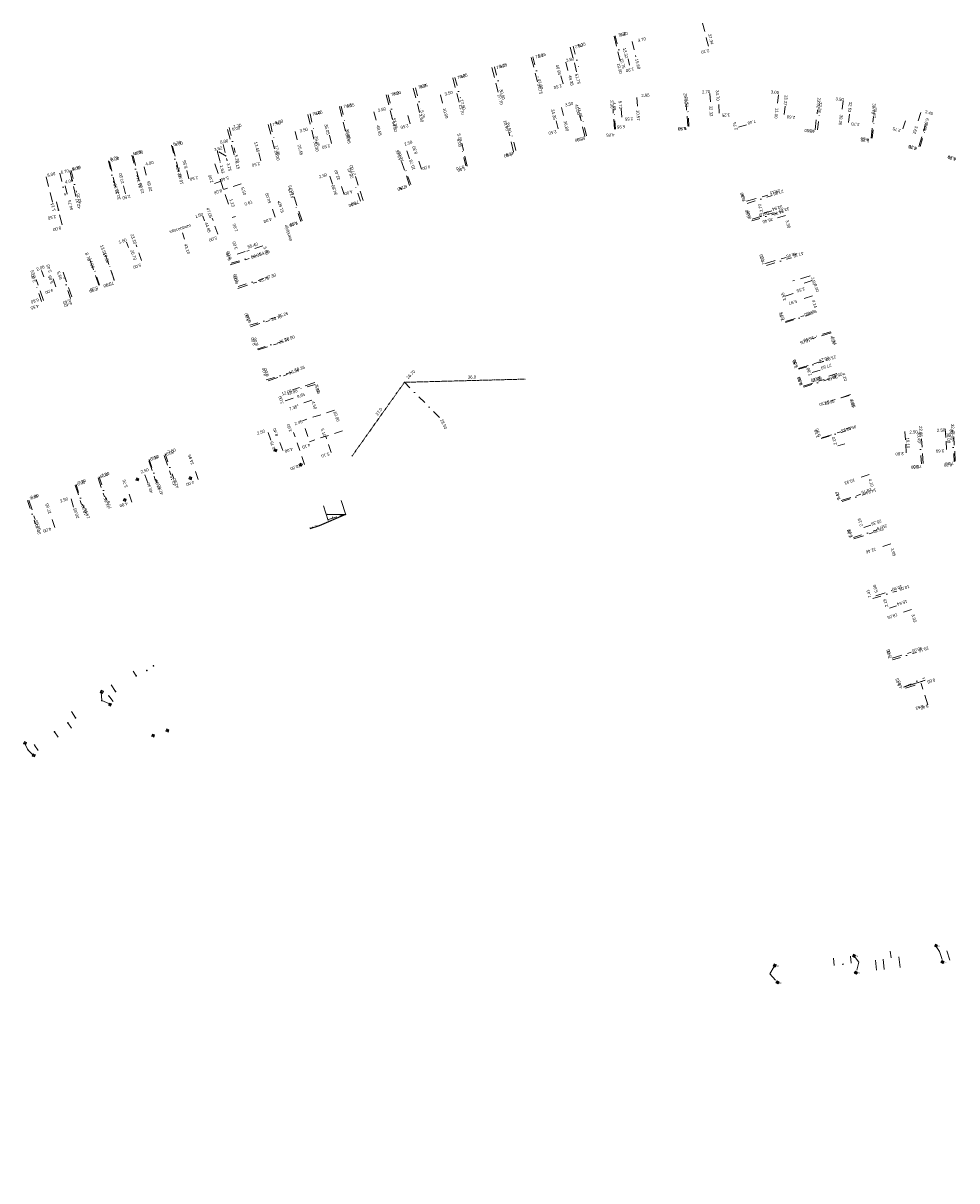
# Model space of a CAD drawing. Header units: inches. Extents: x 0 to 191500, y 0 to 342750.
# Tile 376 of 547: x 184956 to 185233, y 338458 to 338802. Entities that reach past the tile are written whole.
import ezdxf
from ezdxf import colors
from ezdxf.entities.mleader import LeaderData, LeaderLine
from ezdxf.enums import TextEntityAlignment as Align
from ezdxf.math import Vec2, Vec3

# ---------------------------------------------------------------- set-up
doc = ezdxf.new("R2010")
doc.units = ezdxf.units.IN
doc.header["$MEASUREMENT"] = 0
doc.set_wipeout_variables(frame=1)
for name, pattern in [('RI-GWA_HUISAANSLUITING', [23, 4, -1.8, 2.6, -1.8, 4.6, -1.8, 4.6, -1.8]), ('RI-HWA_HUISAANSLUITING', [4.8, 3, -1.8]), ('RI-HWA_KOLKAANSLUITING', [4.3, 2.5, -1.8]), ('RI-VWA_HUISAANSLUITING', [6.1, 2.5, -1.8, 0, -1.8]), ('STIPPELFIJN', [0.375, 0.25, -0.125])]:
    doc.linetypes.add(name, pattern=pattern)
doc.layers.get('0').update_dxf_attribs({"lineweight": 20})
for name, color, linetype, lineweight in [('ECW', 150, 'Continuous', 20), ('LOODLIJN', 11, 'STIPPELFIJN', 20), ('N-WE-RI-GWA_HUISAANSLUITING', 30, 'RI-GWA_HUISAANSLUITING', 20), ('N-WE-RI-HWA-MAATVOERING-T25', 151, 'Continuous', 20), ('N-WE-RI-HWA_GOOT_LIJNGOOT-G', 220, 'Continuous', 20), ('N-WE-RI-HWA_HUISAANSLUITING', 150, 'RI-HWA_HUISAANSLUITING', 20), ('N-WE-RI-HWA_KOLK-S', 150, 'Continuous', 20), ('N-WE-RI-HWA_KOLKAANSLUITING', 150, 'RI-HWA_KOLKAANSLUITING', 20), ('N-WE-RI-HWA_KOLKAANSLUITING_PVC-G', 150, 'RI-HWA_KOLKAANSLUITING', 20), ('N-WE-RI-HWA_KOLKAANSLUITING_PVC315-G', 180, 'RI-HWA_KOLKAANSLUITING', 20), ('N-WE-RI-HWA_KOLKAANSLUITING_PVC_160-G', 150, 'RI-HWA_KOLKAANSLUITING', 20), ('N-WE-RI-INLAAT', 7, 'Continuous', 20), ('N-WE-RI-VWA-MAATVOERING-T25', 30, 'Continuous', 20), ('N-WE-RI-VWA_HUISAANSLUITING', 20, 'RI-VWA_HUISAANSLUITING', 20), ('N-WE-RI-VWA_HUISAANSLUITING_PVC_160-G', 20, 'RI-VWA_HUISAANSLUITING', 20), ('Tekst algemeen', 7, 'Continuous', 20)]:
    doc.layers.add(name, color=color, linetype=linetype, lineweight=lineweight)
doc.styles.add('11', font='TXT')
doc.styles.add('NLCS-ISO', font='txt')
picture_1 = doc.add_image_def('image1.ecw', size_in_pixel=(220000, 285000))

# ---------------------------------------------------------------- blocks, each defined once
blk = doc.blocks.new('A$C2C270354')
h = blk.add_hatch(color=256)
h.dxf.hatch_style = 1
edge = h.paths.add_edge_path()
edge.add_arc((0, 0), 0.1, 0, 360)
blk.add_circle((0, 0), 0.1)
blk = doc.blocks.new('zandvang roostergoot')
blk.add_wipeout([(-0.23, 0), (0.23, 0), (0.23, -0.45), (-0.23, -0.45)])

msp = doc.modelspace()

# ---------------------------------------------------------------- linework, layer by layer
at = {"layer": 'LOODLIJN'}
for p, q in [((185013.54786, 338764.00822), (185014.40204, 338760.59207)), ((185069.07645, 338695.38013), (185053.43604, 338673.37156)), ((185069.07645, 338695.38013), (185105.06396, 338696.32844)), ((185223.69722, 338606.98978), (185217.2602, 338604.95799))]:
    msp.add_line(p, q, dxfattribs=at)
at = {"layer": 'N-WE-RI-GWA_HUISAANSLUITING', "flags": 128}
for points in [[(185196.67203, 338522.39207), (185196.40867, 338524.50159)], [(185201.72819, 338523.05446), (185201.72835, 338523.05448), (185201.46912, 338525.13335)], [(185208.86829, 338523.98986), (185209.24681, 338520.93754)], [(185211.15764, 338524.28978), (185211.53171, 338521.22132)], [(185213.53528, 338524.60436), (185213.27887, 338526.60771)], [(185215.80835, 338524.89905), (185215.80837, 338524.89905), (185216.19325, 338521.80028)], [(185230.08713, 338526.76966), (185230.08713, 338526.76966), (185230.9362, 338523.94936)]]:
    msp.add_lwpolyline(points, dxfattribs=at)
at = {"layer": 'N-WE-RI-HWA_HUISAANSLUITING'}
for p, q in [((185131.31787, 338798.04315), (185133.12563, 338790.76428)), ((185106.69421, 338791.7694), (185108.57914, 338784.51013)), ((185118.30905, 338794.78529), (185120.19398, 338787.52602)), ((185095.03098, 338788.74095), (185096.91591, 338781.48168)), ((185083.41615, 338785.72506), (185085.30108, 338778.46579)), ((185071.70452, 338782.68404), (185073.58945, 338775.42477)), ((185063.68097, 338780.64463), (185065.50025, 338773.36863)), ((185153.16098, 338771.36877), (185152.72705, 338777.85427)), ((185040.39776, 338774.82292), (185042.21705, 338767.54692)), ((185049.75955, 338777.16373), (185051.57883, 338769.88773)), ((185122.61226, 338768.29318), (185121.11304, 338774.61792)), ((185131.39284, 338770.46357), (185130.99564, 338776.4003)), ((185190.99485, 338770.27974), (185191.69688, 338776.23853)), ((185207.5853, 338767.77133), (185208.35169, 338774.27634)), ((185028.65914, 338771.8878), (185030.47843, 338764.6118)), ((185221.78213, 338765.3433), (185223.64886, 338771.36038)), ((185016.60518, 338770.42002), (185018.78832, 338761.68882)), ((185101.47933, 338763.79768), (185100.09544, 338769.63591)), ((185000.27932, 338765.41634), (185002.14464, 338757.63684)), ((185087.7469, 338759.51484), (185086.13236, 338766.3261)), ((184981.49183, 338760.91158), (184983.35716, 338753.13208)), ((184988.53228, 338762.5997), (184990.3976, 338754.8202)), ((185070.59286, 338753.80454), (185068.24371, 338760.92714)), ((184969.75452, 338758.09727), (184971.61984, 338750.31777)), ((185012.822, 338760.197), (185017.219, 338747.072)), ((184962.70637, 338756.38629), (184964.70308, 338748.63947)), ((185056.86998, 338749.27849), (185054.52083, 338756.40109)), ((185038.68361, 338743.28031), (185036.33445, 338750.40291)), ((185170.64676, 338749.09913), (185176.98364, 338750.94411)), ((184967.43916, 338742.11694), (184965.807, 338748.924)), ((185017.906, 338744.267), (185018.91392, 338744.59802)), ((185172.29423, 338743.79834), (185178.53509, 338745.61536)), ((184982.90335, 338725.79196), (184980.37938, 338733.06654)), ((184978.32131, 338724.20218), (184975.79733, 338731.47676)), ((185017.32951, 338730.19321), (185023.02994, 338732.06538)), ((185176.28194, 338730.63844), (185182.37879, 338732.41353)), ((184970.33143, 338720.68909), (184967.578, 338728.625)), ((185189.49871, 338726.91857), (185184.41, 338725.437)), ((184961.95108, 338719.68295), (184959.78497, 338725.91737)), ((185019.60731, 338723.25768), (185025.30774, 338725.12984)), ((185023.35164, 338711.8568), (185029.05207, 338713.72897)), ((185182.20201, 338713.40258), (185187.68181, 338715.14451)), ((185195.72963, 338710.09529), (185189.87816, 338708.23521)), ((185025.61383, 338704.96877), (185031.31427, 338706.84094)), ((185186.05845, 338699.45546), (185192.0624, 338701.36402)), ((185028.6093, 338695.84807), (185034.30974, 338697.72024)), ((185042.47358, 338695.29657), (185035.82307, 338693.11238)), ((185187.40542, 338694.22787), (185193.69528, 338696.22731)), ((185201.47556, 338691.72262), (185195.70986, 338689.8898)), ((185193.00448, 338678.92496), (185198.62723, 338680.71234)), ((185223.0352, 338671.31348), (185222.57317, 338678.59885)), ((185232.60281, 338671.97035), (185232.14394, 338679.20582)), ((184993.18605, 338672.05551), (184995.137, 338666.38156)), ((184997.7725, 338673.63253), (184999.72345, 338667.95857)), ((184971.35358, 338664.85202), (184973.2146, 338659.14793)), ((184978.15096, 338667.06973), (184980.01197, 338661.36564)), ((185198.71801, 338660.26864), (185204.59053, 338662.16138)), ((184957.61624, 338660.37008), (184959.47725, 338654.66599)), ((185202.45999, 338648.91935), (185208.25636, 338650.78754)), ((185208.96681, 338632.06949), (185213.73493, 338633.57451)), ((185213.82507, 338613.52165), (185219.49913, 338615.31262)), ((185217.79393, 338604.60214), (185222.419, 338606.062)), ((185224.41164, 338599.74901), (185222.419, 338606.062))]:
    msp.add_line(p, q, dxfattribs=at)
at = {"layer": 'N-WE-RI-HWA_KOLK-S'}
for p, q in [((185030.63501, 338675.65652), (185030.37009, 338675.01242)), ((185030.37009, 338675.01242), (185031.27911, 338675.39161)), ((185030.37009, 338675.01242), (185031.01419, 338674.7475)), ((185030.63501, 338675.65652), (185031.01419, 338674.7475)), ((185031.27911, 338675.39161), (185030.63501, 338675.65652)), ((185031.01419, 338674.7475), (185031.27911, 338675.39161)), ((185038.14901, 338671.38952), (185037.88409, 338670.74542)), ((185038.14901, 338671.38952), (185038.52819, 338670.4805)), ((185038.79311, 338671.12461), (185038.14901, 338671.38952)), ((185037.88409, 338670.74542), (185038.79311, 338671.12461)), ((185037.88409, 338670.74542), (185038.52819, 338670.4805)), ((185038.52819, 338670.4805), (185038.79311, 338671.12461)), ((184989.62701, 338667.02852), (184989.36209, 338666.38442)), ((184989.36209, 338666.38442), (184990.27111, 338666.76361)), ((184989.36209, 338666.38442), (184990.00619, 338666.1195)), ((184989.62701, 338667.02852), (184990.00619, 338666.1195)), ((184990.27111, 338666.76361), (184989.62701, 338667.02852)), ((184990.00619, 338666.1195), (184990.27111, 338666.76361)), ((185005.37001, 338667.40252), (185005.10509, 338666.75842)), ((185005.10509, 338666.75842), (185006.01411, 338667.13761)), ((185005.10509, 338666.75842), (185005.74919, 338666.4935)), ((185005.37001, 338667.40252), (185005.74919, 338666.4935)), ((185006.01411, 338667.13761), (185005.37001, 338667.40252)), ((185005.74919, 338666.4935), (185006.01411, 338667.13761)), ((184985.88401, 338660.95452), (184985.61909, 338660.31042)), ((184985.88401, 338660.95452), (184986.26319, 338660.0455)), ((184986.52811, 338660.68961), (184985.88401, 338660.95452)), ((184985.61909, 338660.31042), (184986.52811, 338660.68961)), ((184985.61909, 338660.31042), (184986.26319, 338660.0455)), ((184986.26319, 338660.0455), (184986.52811, 338660.68961)), ((184979.06333, 338604.01458), (184978.79842, 338603.37047)), ((184978.79842, 338603.37047), (184979.70744, 338603.74966)), ((184978.79842, 338603.37047), (184979.44252, 338603.10556)), ((184979.06333, 338604.01458), (184979.44252, 338603.10556)), ((184979.70744, 338603.74966), (184979.06333, 338604.01458)), ((184979.44252, 338603.10556), (184979.70744, 338603.74966)), ((184981.48533, 338600.22058), (184981.22042, 338599.57647)), ((184981.22042, 338599.57647), (184982.12944, 338599.95566)), ((184981.22042, 338599.57647), (184981.86452, 338599.31156)), ((184981.48533, 338600.22058), (184981.86452, 338599.31156)), ((184982.12944, 338599.95566), (184981.48533, 338600.22058)), ((184981.86452, 338599.31156), (184982.12944, 338599.95566)), ((184998.53658, 338592.54632), (184998.27166, 338591.90222)), ((184998.27166, 338591.90222), (184999.18068, 338592.2814)), ((184998.53658, 338592.54632), (184998.91576, 338591.6373)), ((184999.18068, 338592.2814), (184998.53658, 338592.54632)), ((184998.91576, 338591.6373), (184999.18068, 338592.2814)), ((184956.28833, 338588.80258), (184956.02342, 338588.15847)), ((184956.28833, 338588.80258), (184956.66752, 338587.89356)), ((184956.93244, 338588.53766), (184956.28833, 338588.80258)), ((184994.29058, 338591.01832), (184994.02566, 338590.37422)), ((184994.02566, 338590.37422), (184994.93468, 338590.7534)), ((184994.02566, 338590.37422), (184994.66976, 338590.1093)), ((184994.29058, 338591.01832), (184994.66976, 338590.1093)), ((184994.93468, 338590.7534), (184994.29058, 338591.01832)), ((184994.66976, 338590.1093), (184994.93468, 338590.7534)), ((184998.27166, 338591.90222), (184998.91576, 338591.6373)), ((184956.02342, 338588.15847), (184956.93244, 338588.53766)), ((184956.02342, 338588.15847), (184956.66752, 338587.89356)), ((184956.66752, 338587.89356), (184956.93244, 338588.53766)), ((184958.87733, 338585.13458), (184958.61242, 338584.49047)), ((184958.61242, 338584.49047), (184959.52144, 338584.86966)), ((184958.61242, 338584.49047), (184959.25652, 338584.22556)), ((184958.87733, 338585.13458), (184959.25652, 338584.22556)), ((184959.52144, 338584.86966), (184958.87733, 338585.13458)), ((184959.25652, 338584.22556), (184959.52144, 338584.86966)), ((185226.72497, 338528.73361), (185226.37667, 338528.13051)), ((185226.37667, 338528.13051), (185227.32807, 338528.38531)), ((185226.37667, 338528.13051), (185226.97977, 338527.78221)), ((185226.97977, 338527.78221), (185226.72497, 338528.73361)), ((185227.32807, 338528.38531), (185226.72497, 338528.73361)), ((185226.97977, 338527.78221), (185227.32807, 338528.38531)), ((185202.39897, 338525.74361), (185202.05067, 338525.14051)), ((185202.05067, 338525.14051), (185203.00207, 338525.39531)), ((185202.05067, 338525.14051), (185202.65377, 338524.79221)), ((185202.65377, 338524.79221), (185202.39897, 338525.74361)), ((185203.00207, 338525.39531), (185202.39897, 338525.74361)), ((185202.65377, 338524.79221), (185203.00207, 338525.39531)), ((185228.69297, 338523.88761), (185228.34467, 338523.28451)), ((185228.34467, 338523.28451), (185229.29607, 338523.53931)), ((185228.94777, 338522.93621), (185228.69297, 338523.88761)), ((185229.29607, 338523.53931), (185228.69297, 338523.88761)), ((185228.94777, 338522.93621), (185229.29607, 338523.53931)), ((185178.87397, 338522.86961), (185178.52567, 338522.26651)), ((185178.52567, 338522.26651), (185179.47707, 338522.52131)), ((185178.52567, 338522.26651), (185179.12877, 338521.91821)), ((185179.12877, 338521.91821), (185178.87397, 338522.86961)), ((185179.47707, 338522.52131), (185178.87397, 338522.86961)), ((185179.12877, 338521.91821), (185179.47707, 338522.52131)), ((185202.94997, 338520.70261), (185202.60167, 338520.09951)), ((185202.60167, 338520.09951), (185203.55307, 338520.35431)), ((185202.60167, 338520.09951), (185203.20477, 338519.75121)), ((185203.20477, 338519.75121), (185202.94997, 338520.70261)), ((185203.55307, 338520.35431), (185202.94997, 338520.70261)), ((185203.20477, 338519.75121), (185203.55307, 338520.35431)), ((185228.34467, 338523.28451), (185228.94777, 338522.93621)), ((185179.69497, 338517.84961), (185179.34667, 338517.24651)), ((185179.34667, 338517.24651), (185180.29807, 338517.50131)), ((185179.34667, 338517.24651), (185179.94977, 338516.89821)), ((185179.94977, 338516.89821), (185179.69497, 338517.84961)), ((185180.29807, 338517.50131), (185179.69497, 338517.84961)), ((185179.94977, 338516.89821), (185180.29807, 338517.50131))]:
    msp.add_line(p, q, dxfattribs=at)
at = {"layer": 'N-WE-RI-HWA_KOLKAANSLUITING', "flags": 128}
for points in [[(185227.94229, 338526.48867), (185226.93936, 338528.02353)], [(185204.00916, 338523.35328), (185202.67808, 338525.0692)], [(185227.94229, 338526.48867), (185228.90835, 338523.64592)], [(185177.53534, 338519.88504), (185178.87563, 338522.17783)], [(185204.00916, 338523.35328), (185203.23088, 338520.42423)], [(185177.53534, 338519.88504), (185179.65717, 338517.56155)]]:
    msp.add_lwpolyline(points, dxfattribs=at)
at = {"layer": 'N-WE-RI-HWA_KOLKAANSLUITING_PVC-G'}
for p, q in [((185157.60501, 338801.89277), (185158.78608, 338797.13724)), ((185136.63183, 338796.47785), (185137.7647, 338791.91643)), ((185159.29226, 338795.09916), (185158.78608, 338797.13724)), ((185116.99138, 338790.3105), (185117.87101, 338786.92284)), ((185135.93225, 338789.5036), (185135.47428, 338791.34758)), ((185116.17636, 338783.89991), (185115.54805, 338786.31966)), ((185079.77551, 338780.64709), (185080.65514, 338777.25943)), ((185138.05249, 338779.82904), (185138.24942, 338776.88562)), ((185159.77066, 338781.03157), (185159.9509, 338778.3376)), ((185162.54255, 338775.25373), (185162.32559, 338778.49648)), ((185180.11046, 338780.62433), (185179.75944, 338777.64494)), ((185199.29667, 338778.86736), (185198.88715, 338775.39141)), ((185060.04312, 338775.61189), (185060.89212, 338772.21642)), ((185070.73331, 338772.10024), (185070.105, 338774.52)), ((185115.7325, 338776.9395), (185116.53977, 338773.53387)), ((185133.58047, 338774.01754), (185133.41024, 338776.56185)), ((185181.80895, 338774.78549), (185182.11316, 338777.36763)), ((185200.92496, 338772.43265), (185201.24087, 338775.1141)), ((185222.34069, 338775.37844), (185221.31844, 338772.08337)), ((185114.73245, 338770.53619), (185114.15582, 338772.96878)), ((185168.26324, 338771.05827), (185170.90361, 338771.82701)), ((185217.04616, 338770.5295), (185217.861, 338773.156)), ((185036.6629, 338769.76591), (185037.5119, 338766.37044)), ((185047.43161, 338766.2738), (185046.82518, 338768.69913)), ((185016.1204, 338762.46483), (185013.54786, 338764.00822)), ((185015.24714, 338765.95731), (185016.46, 338761.10664)), ((185069.78737, 338764.06873), (185070.57042, 338761.69453)), ((185026.47672, 338761.03425), (185025.8703, 338763.45959)), ((185074.10254, 338758.64754), (185072.84965, 338762.44626)), ((184991.80851, 338759.27188), (184992.74118, 338755.38213)), ((185005.09058, 338755.77234), (185004.50766, 338758.20343)), ((184968.37278, 338753.65259), (184969.30544, 338749.76284)), ((184986.27392, 338751.26059), (184985.69101, 338753.69168)), ((185012.66, 338754.38448), (185014.55641, 338755.0198)), ((185020.59745, 338754.30158), (185015.38232, 338752.55446)), ((185046.90008, 338756.5201), (185047.68313, 338754.1459)), ((185051.21525, 338751.09891), (185049.96236, 338754.89763)), ((184966.38991, 338746.49291), (184965.807, 338748.924)), ((185030.70215, 338744.33333), (185029.44927, 338748.13205)), ((185009.26945, 338744.67789), (185009.76113, 338743.26077)), ((185013.66748, 338739.32371), (185012.02854, 338744.04746)), ((185175.73028, 338745.5903), (185178.32264, 338746.34507)), ((185182.17876, 338744.90563), (185179.01032, 338743.98314)), ((184986.60989, 338736.92183), (184987.13435, 338735.41023)), ((184991.04069, 338731.47316), (184989.40175, 338736.19692)), ((185019.44646, 338733.36197), (185022.29668, 338734.29805)), ((185027.04705, 338735.85819), (185022.29668, 338734.29805)), ((184961.39564, 338728.59426), (184962.05204, 338726.70504)), ((184965.63189, 338723.71428), (184964.3191, 338727.49272)), ((185182.10228, 338720.97837), (185185.48546, 338722.05382)), ((185190.16404, 338721.00174), (185186.21858, 338719.74754)), ((185190.11196, 338698.25714), (185192.78038, 338699.10539)), ((185197.43599, 338697.99354), (185193.52866, 338696.75146)), ((185033.72172, 338689.89612), (185036.57194, 338690.8322)), ((185041.56493, 338690.05116), (185037.2896, 338688.64704)), ((185048.31926, 338687.11195), (185038.81853, 338683.99168)), ((185039.583, 338681.664), (185040.86231, 338677.7687)), ((185229.62046, 338681.5508), (185229.77869, 338679.05582)), ((185028.60426, 338680.5327), (185029.41716, 338678.16855)), ((185032.94009, 338675.15003), (185031.63946, 338678.93267)), ((185039.43021, 338671.03683), (185036.17863, 338680.49343)), ((185050.64806, 338680.98258), (185040.86231, 338677.7687)), ((185047.29902, 338674.51467), (185045.70769, 338679.36004)), ((185217.66448, 338680.79257), (185217.82271, 338678.29758)), ((185218.06322, 338674.5052), (185217.82271, 338678.29758)), ((185230.00654, 338675.46303), (185229.77869, 338679.05582)), ((185197.76025, 338676.5078), (185199.759, 338677.152)), ((184992.05452, 338667.96532), (184992.86742, 338665.60118)), ((185007.83283, 338666.51707), (185006.5322, 338670.29971)), ((185207.01425, 338668.00672), (185203.11193, 338666.74898)), ((184988.19262, 338659.82714), (184986.95194, 338663.62987)), ((184970.11, 338660.76472), (184970.88543, 338658.38802)), ((184965.28119, 338652.35208), (184964.04052, 338656.1548)), ((185205.45412, 338652.3429), (185207.53853, 338653.01472)), ((185213.47611, 338647.46876), (185209.71656, 338646.25704)), ((185213.11139, 338628.40718), (185215.16168, 338629.05433)), ((185219.63484, 338627.93904), (185215.8871, 338626.7561))]:
    msp.add_line(p, q, dxfattribs=at)
at = {"layer": 'N-WE-RI-HWA_KOLKAANSLUITING_PVC_160-G'}
for p, q in [((184979.232, 338600.96406), (184979.07659, 338603.45049)), ((184979.232, 338600.96406), (184981.34324, 338600.11328)), ((184957.33832, 338586.39468), (184956.39829, 338588.26464))]:
    msp.add_line(p, q, dxfattribs=at)
at = {"layer": 'N-WE-RI-HWA_KOLKAANSLUITING_PVC_160-G', "flags": 128}
msp.add_lwpolyline([(184957.33812, 338586.39507), (184958.70041, 338584.99893)], dxfattribs=at)
at = {"layer": 'N-WE-RI-VWA_HUISAANSLUITING'}
for p, q in [((185119.16518, 338795.14851), (185120.766, 338789.107)), ((185131.66717, 338798.1716), (185133.14733, 338792.15087)), ((185107.17983, 338791.97277), (185108.78065, 338785.93125)), ((185095.77345, 338788.95043), (185097.37427, 338782.90891)), ((185084.07708, 338785.85125), (185085.6779, 338779.80973)), ((185072.33238, 338782.73926), (185073.93319, 338776.69775)), ((185064.23397, 338780.61727), (185065.65967, 338774.58341)), ((185041.05759, 338774.98694), (185042.4488, 338769.09907)), ((185050.28002, 338777.2688), (185051.69422, 338771.28361)), ((185131.68405, 338770.46132), (185131.42216, 338775.30425)), ((185153.49111, 338771.29006), (185153.21032, 338776.48248)), ((185191.69894, 338770.29599), (185192.22103, 338774.86627)), ((185017.07802, 338771.0164), (185018.84865, 338763.52275)), ((185029.29335, 338772.15587), (185030.67306, 338766.31666)), ((185123.13251, 338768.51694), (185121.83625, 338773.862)), ((185207.90926, 338767.78997), (185208.50512, 338773.00604)), ((185102.11001, 338764.19036), (185100.9905, 338768.80655)), ((185222.16224, 338765.31668), (185223.55036, 338769.80702)), ((184999.91441, 338765.7443), (185001.54964, 338759.24691)), ((185087.31914, 338759.62578), (185085.97574, 338765.16521)), ((184981.21746, 338761.03875), (184982.85268, 338754.54136)), ((184988.16093, 338762.78625), (184989.79616, 338756.28886)), ((184966.77277, 338757.40339), (184968.408, 338750.906)), ((184970.11371, 338758.24422), (184971.74894, 338751.74683)), ((185070.93657, 338754.02429), (185068.95245, 338759.84543)), ((185056.07502, 338749.11722), (185054.13929, 338754.79639)), ((185170.77266, 338748.46799), (185178.2755, 338750.77662)), ((185038.37495, 338743.08419), (185036.43922, 338748.76335)), ((185172.21739, 338743.26268), (185179.86361, 338745.61543)), ((185003.17815, 338739.76084), (185003.79133, 338737.85716)), ((185017.67347, 338730.67869), (185025.33429, 338732.98344)), ((184982.95284, 338725.57681), (184981.32789, 338730.62156)), ((185176.59203, 338730.06561), (185183.95151, 338732.33013)), ((184969.96432, 338720.23748), (184968.00212, 338726.32926)), ((184978.57437, 338724.16648), (184976.94943, 338729.21124)), ((185019.73334, 338723.83183), (185027.39416, 338726.13658)), ((184961.32607, 338719.38694), (184959.91493, 338723.71258)), ((185190.11853, 338725.54896), (185186.391, 338724.402)), ((185023.20487, 338712.29273), (185030.86569, 338714.59748)), ((185182.20281, 338713.1202), (185189.25723, 338715.35518)), ((185195.60925, 338710.37089), (185191.27174, 338708.99668)), ((185025.32236, 338705.25435), (185032.98318, 338707.5591)), ((185186.17972, 338699.24327), (185193.61546, 338701.59907)), ((185028.07366, 338696.10925), (185035.73448, 338698.414)), ((185079.47929, 338684.95195), (185069.07645, 338695.38013)), ((185187.64416, 338693.95878), (185195.27056, 338696.37499)), ((185042.5714, 338694.77958), (185037.30459, 338693.19507)), ((185201.09903, 338691.48707), (185197.20956, 338690.2548)), ((185192.80485, 338678.66313), (185200.14525, 338680.98873)), ((185232.2717, 338671.75836), (185231.87779, 338678.04604)), ((185222.52082, 338671.14749), (185222.12691, 338677.43516)), ((184993.30831, 338672.51305), (184995.72655, 338665.4136)), ((184998.0886, 338674.14133), (185000.50684, 338667.04189)), ((184971.59814, 338665.07632), (184973.87737, 338658.14126)), ((184978.4382, 338667.32433), (184980.71743, 338660.38927)), ((185199.00259, 338660.05993), (185206.0586, 338662.2899)), ((184957.20551, 338660.34613), (184959.48474, 338653.41107)), ((185202.39023, 338649.37405), (185209.4367, 338651.60101)), ((185208.15619, 338631.19934), (185215.21258, 338633.46107)), ((185213.98602, 338613.01079), (185221.04242, 338615.27252)), ((185217.2602, 338604.95799), (185223.459, 338607.733))]:
    msp.add_line(p, q, dxfattribs=at)
at = {"layer": 'N-WE-RI-VWA_HUISAANSLUITING_PVC_160-G'}
for p, q in [((184989.45335, 338608.2985), (184988.54307, 338609.66022)), ((184983.31234, 338603.65348), (184982.01073, 338605.60704)), ((184981.31059, 338602.3341), (184982.604, 338600.659)), ((184971.46863, 338595.84709), (184970.20621, 338597.74202)), ((184969.20228, 338594.35329), (184970.27914, 338592.73431)), ((184965.22185, 338591.72972), (184966.29989, 338590.10013)), ((184959.30268, 338587.7754), (184960.38725, 338586.15404))]:
    msp.add_line(p, q, dxfattribs=at)

# ---------------------------------------------------------------- block references
at = {"layer": 'N-WE-RI-INLAAT', "xscale": -1, "rotation": 222.5815047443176}
for p in [(185031.7285, 338748.88379), (184966.38991, 338746.49291)]:
    msp.add_blockref('A$C2C270354', p, dxfattribs=at)
at = {"layer": 'N-WE-RI-INLAAT', "rotation": 0.06357443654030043}
for p in [(184992.60174, 338609.90646), (184994.56351, 338611.28902), (184989.45335, 338608.2985), (184983.31234, 338603.65348), (184979.232, 338600.96406), (184981.31059, 338602.3341), (184971.46863, 338595.84709), (184969.20228, 338594.35329), (184965.22185, 338591.72972), (184957.33812, 338586.39507), (184959.30268, 338587.7754), (185199.24985, 338522.72978)]:
    msp.add_blockref('A$C2C270354', p, dxfattribs=at)

# ---------------------------------------------------------------- texts
at = {"layer": 'N-WE-RI-HWA-MAATVOERING-T25', "style": '11', "width": 0.962021}
for s, rotation, p in [('7.50', 13.9, (185135.00527, 338798.4423)), ('7.50', 14.6, (185122.1198, 338795.0443)), ('4.70', 13.9, (185140.81934, 338796.89984)), ('7.50', 14.6, (185110.40947, 338792.02626)), ('3.50', 14.6, (185119.52421, 338791.00013)), ('13.32', 283.9, (185134.6493, 338791.4419)), ('7.50', 14.6, (185098.88022, 338788.8875)), ('46.95', 284.6, (185114.75557, 338786.47307)), ('7.50', 14.6, (185087.29061, 338785.92982)), ('7.50', 14, (185067.55206, 338780.85952)), ('7.50', 14.6, (185075.58028, 338783.03251)), ('3.50', 14.6, (185083.48777, 338781.0406)), ('2.70', 3.8, (185159.88945, 338781.17925)), ('34.70', 273.8, (185161.69718, 338778.88952)), ('3.00', 353.3, (185180.2206, 338780.8432)), ('7.50', 14, (185053.53146, 338777.32389)), ('3.50', 13.3, (185119.27919, 338777.74795)), ('3.30', 273.8, (185130.30296, 338776.5998)), ('5.72', 273.8, (185132.83378, 338776.41904)), ('2.95', 3.8, (185141.87242, 338780.1549)), ('25.08', 273.8, (185152.17647, 338777.98569)), ('13.37', 263.3, (185181.64978, 338777.56969)), ('23.02', 263.3, (185191.38371, 338776.75855)), ('3.50', 353.3, (185199.45668, 338778.76708)), ('32.63', 263.3, (185200.73136, 338775.52254)), ('39.79', 263.3, (185207.72279, 338775.04938)), ('7.50', 14, (185044.28196, 338775.01158)), ('3.50', 14, (185063.68885, 338776.15138)), ('34.35', 283.3, (185113.32553, 338773.20915)), ('41.50', 283.3, (185120.39918, 338774.68279)), ('3.45', 342.8, (185225.86065, 338774.58199)), ('9.00', 14, (185020.4067, 338770.50259)), ('7.50', 14, (185032.43105, 338771.94778)), ('3.50', 14, (185040.46654, 338770.09794)), ('35.05', 284, (185046.07405, 338768.76836)), ('19.90', 283.3, (185099.17823, 338769.96716)), ('7.40', 196.2, (185170.8656, 338772.62368)), ('6.06', 252.8, (185223.24717, 338771.48178)), ('5.00', 14, (185016.88033, 338766.68729)), ('5.55', 283.3, (185085.32565, 338766.66622)), ('3.52', 14, (185015.08824, 338764.54841)), ('13.45', 284, (185025.20488, 338763.56568)), ('10.70', 108.3, (185071.34045, 338761.53797)), ('10.98', 103.5, (185002.76181, 338757.2796)), ('4.00', 198.3, (185074.22886, 338759.12121)), ('23.06', 103.5, (184991.08031, 338754.57093)), ('20.65', 103.5, (184993.5069, 338755.19166)), ('2.50', 193.5, (185005.30126, 338756.03813)), ('5.46', 198.5, (185014.43858, 338755.76798)), ('34.80', 108.3, (185048.23318, 338754.05191)), ('7.50', 198.3, (185066.91942, 338752.9909)), ('30.30', 103.5, (184984.13914, 338752.70872)), ('2.50', 193.5, (184985.26778, 338750.45149)), ('5.50', 288.5, (185021.3097, 338750.78502)), ('4.00', 198.3, (185051.18054, 338751.6941)), ('29.15', 196.2, (185177.43727, 338751.8531)), ('1.14', 104.5, (184964.91969, 338748.61941)), ('44.75', 103.5, (184970.03105, 338749.5486)), ('42.37', 103.5, (184972.28835, 338750.05647)), ('47.05', 289.1, (185011.2338, 338744.03947)), ('1.13', 288.5, (185017.90509, 338747.31862)), ('0.61', 19.1, (185024.08865, 338748.57332)), ('51.60', 108.3, (185032.37641, 338748.86472)), ('7.50', 198.3, (185053.12579, 338748.57)), ('33.94', 196.2, (185178.14138, 338747.12007)), ('2.50', 193.5, (184963.12486, 338744.46199)), ('1.50', 19.1, (185009.42293, 338744.88452)), ('4.00', 198.3, (185027.18907, 338743.44175)), ('34.70', 196.2, (185178.53595, 338745.69141)), ('3.30', 286.2, (185182.87455, 338741.01799)), ('1.06', 108.2, (185018.87752, 338742.55757)), ('7.50', 198.3, (185034.97009, 338742.49863)), ('1.60', 19.1, (184986.72661, 338737.27906)), ('23.10', 289.1, (184988.77894, 338736.25293)), ('3.00', 108.2, (185018.82604, 338737.2814)), ('8.70', 289.1, (184975.07664, 338731.36371)), ('13.55', 289.1, (184979.78492, 338732.99345)), ('6.00', 108.2, (185016.86454, 338733.99598)), ('48.45', 196.2, (185182.36603, 338733.11656)), ('5.85', 109.2, (184964.09066, 338727.19882)), ('6.00', 108.2, (185019.02219, 338727.03285)), ('4.00', 199.2, (184962.34014, 338722.36996)), ('3.55', 197.6, (185185.41716, 338722.86818)), ('6.60', 199.2, (184958.056, 338719.54339)), ('4.14', 287.6, (185190.73709, 338717.35283)), ('10.80', 197.6, (185187.64684, 338715.82731)), ('6.00', 108.2, (185022.84713, 338715.55839)), ('6.00', 108.2, (185025.00478, 338708.74237)), ('6.14', 287.6, (185196.56554, 338706.40037)), ('25.26', 197.6, (185191.98884, 338702.09761)), ('6.00', 108.2, (185028.14319, 338699.60939)), ('27.63', 197.6, (185192.65383, 338699.98535)), ('12.05', 18.2, (185035.79305, 338692.45011)), ('3.00', 108.2, (185032.50753, 338691.42035)), ('7.35', 18.2, (185037.36225, 338687.79168)), ('6.05', 287.6, (185202.15929, 338687.78117)), ('2.45', 18.2, (185038.93146, 338683.37843)), ('5.10', 288.2, (185045.01212, 338679.21035)), ('46.93', 197.6, (185198.67787, 338681.32704)), ('22.86', 273.6, (185222.03079, 338679.21478)), ('2.50', 3.6, (185229.61951, 338680.81853)), ('32.45', 273.6, (185231.53625, 338679.84063)), ('18.10', 273.6, (185218.19731, 338675.81169)), ('2.50', 3.6, (185221.44403, 338680.27091)), ('10.75', 109, (185029.99134, 338677.98981)), ('4.00', 199, (185033.42912, 338675.26337)), ('4.10', 199, (185038.64508, 338676.44878)), ('42.15', 109, (185000.29597, 338667.85457)), ('10.00', 199, (185035.08874, 338670.10685)), ('49.40', 109, (184993.4204, 338665.72083)), ('47.00', 109, (184995.79129, 338666.55062)), ('4.00', 199, (185004.14866, 338665.42448)), ('4.10', 287.9, (185207.57651, 338664.27394)), ('11.05', 108.1, (184980.62999, 338661.28489)), ('15.75', 197.9, (185204.63247, 338663.04729)), ('20.65', 108.1, (184971.57561, 338658.20649)), ('18.20', 108.1, (184973.99011, 338659.1119)), ('4.00', 198.1, (184984.43283, 338659.1119)), ('32.65', 108.1, (184960.16709, 338654.6452)), ('25.36', 197.9, (185207.51517, 338653.72479)), ('4.00', 198.1, (184961.73652, 338651.62717)), ('27.70', 197.9, (185208.18984, 338651.48617)), ('3.95', 287.9, (185214.13925, 338643.72764)), ('10.90', 197.5, (185213.69689, 338634.29369)), ('15.64', 197.5, (185215.18855, 338629.92053)), ('3.93', 287.5, (185220.30768, 338624.08965)), ('30.05', 197.5, (185219.59575, 338616.02133)), ('6.62', 197.5, (185220.6806, 338599.00328))]:
    msp.add_text(s, height=0.89986, rotation=rotation, dxfattribs=at).set_placement(p, align=Align.RIGHT)
for s, rotation, p in [('37.34', 283.9, (185159.22156, 338798.58219)), ('2.10', 193.9, (185159.44442, 338794.24648)), ('10.90', 283.9, (185132.14127, 338789.89576)), ('1.90', 193.9, (185137.07805, 338788.78853)), ('15.68', 283.9, (185137.54004, 338791.26025)), ('49.35', 284.6, (185117.69261, 338786.35314)), ('51.75', 284.6, (185119.68458, 338786.77567)), ('39.75', 284.6, (185108.45714, 338783.81799)), ('2.50', 194.6, (185115.6618, 338783.83791)), ('15.70', 284.6, (185085.21756, 338777.72155)), ('27.70', 284.6, (185096.68645, 338780.67923)), ('3.60', 284.6, (185073.32614, 338774.82424)), ('10.90', 284.6, (185080.44892, 338776.63506)), ('10.57', 273.8, (185137.91934, 338776.12708)), ('32.32', 273.8, (185159.55182, 338777.39246)), ('3.25', 183.8, (185165.68351, 338775.18999)), ('11.00', 263.3, (185179.26342, 338776.8327)), ('2.60', 173.3, (185185.08446, 338774.35527)), ('30.26', 263.3, (185198.345, 338774.82417)), ('49.55', 284, (185060.74903, 338771.53843)), ('54.30', 284, (185065.31597, 338772.63677)), ('2.50', 194.6, (185070.2088, 338772.0072)), ('36.80', 283.3, (185116.31677, 338772.8485)), ('5.95', 183.8, (185134.59058, 338771.69515)), ('2.55', 183.8, (185136.94063, 338774.04513)), ('6.50', 183.8, (185152.66786, 338771.15285)), ('2.75', 106.2, (185168.07945, 338770.32841)), ('2.70', 173.3, (185204.20466, 338772.25984)), ('2.75', 162.8, (185216.4891, 338770.40313)), ('3.62', 252.8, (185220.68747, 338771.56486)), ('39.95', 284, (185051.55735, 338769.16831)), ('2.50', 193.3, (185114.14381, 338770.218)), ('6.50', 193.3, (185121.98377, 338768.09597)), ('6.00', 173.3, (185190.33769, 338770.29959)), ('6.55', 173.3, (185206.94716, 338767.8179)), ('8.00', 13.5, (184989.22657, 338762.75112)), ('8.00', 13.5, (185000.96449, 338765.40336)), ('18.20', 284, (185030.45693, 338764.13905)), ('25.45', 284, (185037.33625, 338765.75766)), ('30.30', 284, (185042.07661, 338766.7982)), ('2.50', 194, (185046.87868, 338766.05999)), ('13.15', 108.3, (185068.28559, 338761.46139)), ('2.50', 18.3, (185069.20071, 338765.53588)), ('8.30', 108.3, (185073.00136, 338763.22975)), ('6.30', 162.8, (185221.3061, 338765.12509)), ('8.00', 13.5, (184982.11609, 338760.88891)), ('4.00', 13.5, (184992.33035, 338759.64743)), ('8.55', 103.5, (185004.68277, 338758.92461)), ('3.75', 284, (185016.29364, 338760.32375)), ('6.15', 284, (185018.77945, 338760.90182)), ('2.50', 194, (185026.06732, 338760.74169)), ('6.00', 193.3, (185100.93965, 338763.43928)), ('6.20', 162.8, (185232.83616, 338762.05049)), ('8.00', 14.5, (184963.17387, 338756.31377)), ('8.00', 13.5, (184970.49103, 338758.06737)), ('27.90', 103.5, (184985.8908, 338754.46659)), ('1.63', 284, (185014.27032, 338759.68786)), ('2.50', 18.3, (185043.85346, 338755.86884)), ('32.40', 108.3, (185050.07093, 338755.50791)), ('27.60', 108.3, (185054.60986, 338756.9226)), ('7.00', 193.3, (185087.14603, 338759.25416)), ('4.00', 13.5, (184968.45947, 338754.28652)), ('2.00', 108.5, (185012.38988, 338754.72504)), ('46.75', 108.3, (185036.45415, 338751.02806)), ('8.06', 198.5, (185014.73873, 338752.72893)), ('54.00', 108.3, (185029.55734, 338748.67025)), ('6.60', 106.2, (185170.2309, 338749.40138)), ('2.70', 106.2, (185175.55083, 338746.03741)), ('6.50', 106.2, (185171.69018, 338744.32519)), ('36.40', 196.2, (185178.32439, 338744.21666)), ('8.00', 194.5, (184967.04872, 338741.64585)), ('44.65', 289.1, (185009.76819, 338742.6742)), ('standpijp', 108.3, (185035.75846, 338737.38073)), ('5.00', 199.1, (185013.2488, 338738.74462)), ('55.40', 18.2, (185022.69278, 338735.06484)), ('20.70', 289.1, (184987.71917, 338734.50845)), ('53.05', 18.2, (185023.72257, 338732.0246)), ('5.00', 288.2, (185027.20152, 338735.4743)), ('6.35', 106.2, (185175.942, 338731.17335)), ('2.00', 19.2, (184960.02284, 338728.44955)), ('3.45', 109.2, (184964.40932, 338728.14106)), ('5.00', 199.1, (184990.73357, 338730.65628)), ('8.25', 109.2, (184959.70104, 338726.51132)), ('45.75', 18.2, (185026.02733, 338724.96339)), ('3.50', 286.2, (185189.72887, 338726.49339)), ('7.70', 199.1, (184977.75361, 338723.53081)), ('7.70', 199.1, (184982.69474, 338725.33849)), ('8.40', 199.1, (184969.92012, 338720.15648)), ('3.55', 107.6, (185182.43426, 338719.74457)), ('5.97', 197.6, (185185.41151, 338719.88536)), ('5.75', 107.6, (185182.00397, 338714.03364)), ('33.75', 18.2, (185029.70515, 338713.53797)), ('26.50', 18.2, (185032.00992, 338706.82002)), ('18.05', 197.6, (185189.40145, 338708.42438)), ('16.90', 18.2, (185034.95218, 338697.68704)), ('6.30', 107.6, (185185.9548, 338699.91278)), ('2.80', 107.6, (185190.00093, 338697.48672)), ('6.60', 107.6, (185187.20552, 338694.81295)), ('30.10', 197.6, (185192.63025, 338697.27966)), ('30.65', 197.6, (185197.49183, 338697.52273)), ('4.10', 287.6, (185198.91428, 338698.00485)), ('9.65', 18.2, (185037.35502, 338690.67487)), ('7.00', 288.2, (185042.45222, 338694.5659)), ('4.50', 288.2, (185041.5205, 338689.61325)), ('37.30', 197.6, (185195.11255, 338690.11812)), ('10.00', 288.2, (185047.99347, 338686.62205)), ('8.40', 109, (185031.66249, 338679.56867)), ('3.60', 109, (185035.75341, 338680.81734)), ('5.90', 107.6, (185192.64383, 338679.45514)), ('2.50', 19, (185025.46521, 338679.75641)), ('2.10', 107.6, (185197.49435, 338676.95171)), ('30.08', 273.6, (185230.04054, 338680.43261)), ('6.00', 19, (184998.49636, 338673.59228)), ('3.80', 183.6, (185217.26374, 338674.68658)), ('3.60', 183.6, (185229.2727, 338675.54713)), ('6.00', 19, (184993.75459, 338672.05125)), ('34.95', 109, (185006.64962, 338671.093)), ('5.10', 198.2, (185046.6376, 338674.6109)), ('7.25', 183.6, (185232.08913, 338671.83112)), ('6.00', 18.1, (184978.86141, 338666.9412)), ('2.50', 19, (184990.96879, 338668.31721)), ('7.30', 183.6, (185222.54455, 338670.89233)), ('6.00', 18.1, (184972.10081, 338664.70785)), ('3.75', 108.1, (184986.98567, 338664.28486)), ('10.93', 197.9, (185202.59582, 338666.84183)), ('6.00', 18.1, (184958.27779, 338660.72404)), ('2.50', 18.1, (184967.03035, 338659.69791)), ('6.17', 107.9, (185198.42968, 338660.75996)), ('27.85', 108.1, (184964.2688, 338656.57944)), ('2.19', 107.9, (185205.17643, 338652.78677)), ('6.09', 107.9, (185202.20172, 338649.53616)), ('32.46', 197.9, (185208.91323, 338646.35687)), ('5.00', 107.5, (185209.68397, 338633.11855)), ('2.15', 107.5, (185212.70121, 338628.88099)), ('18.05', 197.5, (185215.31279, 338626.89084)), ('5.95', 107.5, (185213.71825, 338613.96477)), ('4.85', 107.5, (185216.90172, 338604.67487))]:
    msp.add_text(s, height=0.89986, rotation=rotation, dxfattribs=at).set_placement(p)
at = {"layer": 'N-WE-RI-HWA-MAATVOERING-T25', "style": 'NLCS-ISO'}
for s, p in [('32.83', (185226.85237, 338528.25791)), ('32.72', (185202.52637, 338525.26791)), ('32.66', (185179.00137, 338522.39391)), ('32.72', (185203.07737, 338520.22691)), ('32.79', (185228.82037, 338523.41191)), ('32.63', (185179.82237, 338517.37391))]:
    msp.add_text(s, height=0.35, dxfattribs=at).set_placement(p, align=Align.TOP_LEFT)
at = {"layer": 'N-WE-RI-VWA-MAATVOERING-T25', "style": '11', "width": 0.962021}
for s, rotation, p in [('6.20', 13.8, (185135.48112, 338798.50356)), ('6.25', 14.8, (185122.94847, 338795.38175)), ('6.25', 14.8, (185111.12219, 338792.27891)), ('6.25', 14.8, (185099.64718, 338789.23461)), ('6.25', 14.8, (185087.87944, 338786.19031)), ('6.20', 13.3, (185068.14945, 338780.97988)), ('6.25', 14.8, (185076.1117, 338783.14601)), ('6.15', 13.3, (185054.33261, 338777.29159)), ('4.69', 273.1, (185130.96013, 338776.02312)), ('26.51', 273.1, (185152.51227, 338776.95207)), ('22.28', 263.5, (185191.81622, 338775.44977)), ('6.05', 13.3, (185044.84816, 338775.184)), ('41.95', 283.6, (185121.075, 338773.77894)), ('38.67', 263.5, (185208.05055, 338773.8559)), ('7.70', 13.3, (185020.78577, 338771.26154)), ('6.00', 13.3, (185033.13897, 338772.49097)), ('20.50', 283.6, (185099.99845, 338769.32958)), ('7.95', 252.8, (185222.95835, 338770.0989)), ('5.05', 283.6, (185085.24487, 338765.1144)), ('12.62', 104.1, (185002.17775, 338759.26426)), ('31.90', 104.1, (184983.54872, 338754.41705)), ('24.74', 104.1, (184990.39203, 338756.22287)), ('6.15', 198.8, (185067.37996, 338753.20269)), ('43.35', 104.1, (184972.52337, 338751.56575)), ('27.85', 197.1, (185178.42074, 338751.62428)), ('6.00', 198.8, (185052.413, 338748.17139)), ('33.25', 197.1, (185180.12688, 338746.45534)), ('6.00', 198.8, (185034.83479, 338742.24848)), ('19.50', 287.9, (184980.62324, 338730.6904)), ('43.10', 287.9, (185004.62, 338733.29171)), ('8.00', 106.7, (185017.09738, 338734.37869)), ('47.15', 197.1, (185184.37909, 338733.23538)), ('14.90', 287.9, (184976.2323, 338729.10971)), ('5.50', 287.9, (184966.65603, 338725.79823)), ('8.00', 106.7, (185019.14649, 338727.6461)), ('3.90', 287.1, (185191.32336, 338722.09059)), ('4.55', 198.1, (184958.0245, 338717.75213)), ('8.00', 106.7, (185022.42506, 338715.9958)), ('9.49', 197.6, (185188.96574, 338716.13242)), ('8.00', 106.7, (185024.29853, 338708.79486)), ('4.55', 287.6, (185196.1672, 338706.61648)), ('23.92', 197.6, (185194.02391, 338702.45862)), ('8.00', 106.7, (185027.5771, 338699.77905)), ('29.40', 197.6, (185195.85551, 338697.33058)), ('12.90', 16.7, (185037.41282, 338692.46103)), ('4.08', 287.6, (185201.95409, 338687.9704)), ('45.54', 197.6, (185200.02513, 338681.7979)), ('20.49', 273.6, (185221.45805, 338677.46858)), ('30.26', 273.6, (185231.14573, 338678.28301)), ('47.85', 108.8, (184996.50077, 338665.19217)), ('42.80', 108.8, (185001.15102, 338667.08466)), ('14.54', 197.5, (185205.94061, 338662.98036)), ('14.95', 108.2, (184974.7101, 338658.09558)), ('7.75', 108.2, (184981.50143, 338660.32026)), ('30.10', 108.2, (184960.1907, 338653.41204)), ('25.75', 197.5, (185209.19842, 338652.34994)), ('10.06', 197.8, (185215.84262, 338634.30396)), ('29.16', 197.8, (185221.58665, 338616.08652)), ('0.65', 197.8, (185224.14663, 338606.84297)), ('8.48', 197.8, (185222.1439, 338599.11215))]:
    msp.add_text(s, height=0.89986, rotation=rotation, dxfattribs=at).set_placement(p, align=Align.RIGHT)
for s, rotation, p in [('12.75', 283.8, (185133.03637, 338791.44203)), ('41.80', 284.8, (185108.65183, 338785.25356)), ('30.00', 284.8, (185097.29391, 338782.20926)), ('17.90', 284.8, (185085.58472, 338779.16496)), ('5.75', 284.8, (185073.75843, 338775.94503)), ('53.30', 283.3, (185065.50182, 338773.71301)), ('5.20', 183.1, (185152.76944, 338771.11483)), ('29.45', 283.3, (185042.37617, 338768.32694)), ('38.95', 283.3, (185051.56788, 338770.43453)), ('5.50', 193.6, (185122.59128, 338768.28849)), ('4.85', 183.1, (185131.4031, 338769.25694)), ('4.60', 173.5, (185191.01008, 338770.25027)), ('5.25', 173.5, (185207.06731, 338767.47575)), ('6.70', 14.1, (184988.64818, 338762.77629)), ('6.70', 14.1, (185000.52894, 338765.62759)), ('17.35', 283.3, (185030.54988, 338765.57536)), ('4.70', 162.8, (185221.1307, 338765.0477)), ('6.70', 14.1, (184981.80486, 338761.06551)), ('5.20', 283.3, (185018.66506, 338762.76524)), ('12.80', 108.8, (185068.81487, 338761.01136)), ('4.75', 193.6, (185101.45618, 338763.89768)), ('4.70', 162.8, (185232.91881, 338761.83286)), ('6.70', 14.1, (184967.16776, 338757.16874)), ('6.70', 14.1, (184970.68447, 338758.21421)), ('28.45', 108.8, (185053.97529, 338756.04375)), ('5.70', 193.6, (185086.7026, 338759.74104)), ('47.15', 108.8, (185036.33339, 338750.12083)), ('7.85', 107.1, (185170.46433, 338749.09965)), ('8.00', 107.1, (185172.08127, 338744.05146)), ('54.45', 16.7, (185026.16268, 338732.90544)), ('7.70', 107.1, (185176.29409, 338730.49643)), ('3.00', 108.1, (184959.74516, 338725.22123)), ('47.30', 16.7, (185028.03615, 338725.93868)), ('5.30', 197.9, (184977.94539, 338723.90794)), ('5.30', 197.9, (184981.97174, 338725.08067)), ('6.40', 197.9, (184970.2667, 338719.25928)), ('35.25', 16.7, (185031.666, 338714.52256)), ('7.40', 107.6, (185181.82338, 338713.64818)), ('27.90', 16.7, (185033.59802, 338707.5558)), ('16.16', 197.6, (185190.507, 338709.11886)), ('18.35', 16.7, (185036.58386, 338698.53999)), ('16.70', 44.9, (185070.17282, 338696.27936)), ('7.80', 107.6, (185185.8099, 338699.7172)), ('36.0', 1.5, (185087.91202, 338696.45073)), ('8.00', 107.6, (185187.29883, 338694.61783)), ('5.50', 286.7, (185042.49668, 338694.22667)), ('35.82', 197.6, (185196.59395, 338690.34418)), ('27.0', 54.6, (185061.18077, 338685.41337)), ('28.50', 294, (185079.6815, 338684.22767)), ('7.70', 107.6, (185192.28265, 338679.05648)), ('7.50', 18.8, (184998.97286, 338674.18233)), ('7.50', 18.8, (184993.99817, 338672.23577)), ('6.30', 183.6, (185231.63374, 338671.37444)), ('7.30', 18.2, (184979.25994, 338667.22003)), ('6.30', 183.6, (185221.86033, 338670.77433)), ('7.30', 18.2, (184972.29297, 338665.11244)), ('7.30', 18.2, (184958.00776, 338660.4289)), ('7.40', 107.5, (185198.66974, 338660.58235)), ('7.39', 107.5, (185201.97041, 338649.48043)), ('7.41', 107.8, (185207.7142, 338631.64728)), ('7.41', 107.8, (185213.75828, 338613.6013)), ('6.75', 107.8, (185216.40687, 338605.3548))]:
    msp.add_text(s, height=0.89986, rotation=rotation, dxfattribs=at).set_placement(p)
at = {"layer": 'Tekst algemeen', "style": '11', "width": 0.769617}
for rotation, p in [(17.1, (185174.55676, 338744.49189)), (17.6, (185190.38505, 338695.36753))]:
    msp.add_text('%%c160', height=0.89986, rotation=rotation, dxfattribs=at).set_placement(p)
at = {"layer": 'Tekst algemeen', "style": '11', "width": 0.962021}
msp.add_text('infocentrum', height=0.89986, rotation=17.9, dxfattribs=at).set_placement((185002.68639, 338740.35083), align=Align.BOTTOM_CENTER)

# ---------------------------------------------------------------- pictures from other files: only their frames are drawn
at = {"layer": 'ECW'}
image = msp.add_image(picture_1, insert=(180500, 328500), size_in_units=(11000, 14250), dxfattribs=at)
image.dxf.flags = 7

# ---------------------------------------------------------------- next in the draw order: block references
at = {"layer": 'N-WE-RI-HWA_GOOT_LIJNGOOT-G'}
for p, rotation in [((185046.12014, 338654.54488), 107.3097903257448), ((185051.82751, 338656.32484), 287.309790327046)]:
    msp.add_blockref('zandvang roostergoot', p, dxfattribs=dict(at, rotation=rotation))

# ---------------------------------------------------------------- next in the draw order: linework, layer by layer
at = {"layer": 'N-WE-RI-HWA_GOOT_LIJNGOOT-G', "flags": 128}
for points in [[(185046.4019, 338654.39702), (185045.06298, 338658.69321)], [(185051.67965, 338656.04308), (185050.34073, 338660.33928)]]:
    msp.add_lwpolyline(points, dxfattribs=at)
at = {"layer": 'N-WE-RI-HWA_KOLKAANSLUITING_PVC315-G', "ltscale": 0.5}
for points in [[(185046.54976, 338654.67877), (185047.85178, 338655.08488), (185051.39789, 338656.19094)], [(185047.85178, 338655.08488), (185047.70695, 338655.51583)]]:
    msp.add_lwpolyline(points, dxfattribs=at)

# ---------------------------------------------------------------- next in the draw order: leaders
at = {"layer": 'Tekst algemeen'}
ml = msp.add_multileader_mtext('Standard', dxfattribs=at)
ml.set_content('\\pxi-3,l4,t4;{\\fArial|b0|i0|c0|p34;\\W1;Solid 200D}', color=256)
ml.set_leader_properties()
ml.build(insert=Vec2(0, 0))
ml.multileader.update_dxf_attribs({"text_right_attachment_type": 6, "dogleg_length": 0.36, "arrow_head_size": 0.36})
ctx = ml.context
ctx.base_point, ctx.char_height, ctx.arrow_head_size, ctx.landing_gap_size, ctx.plane_origin, ctx.plane_x_axis, ctx.plane_y_axis = Vec3(185040.90795, 338652.12599), 0.36, 0.36, 0.09, Vec3(185026.56477, 338645.74259), Vec3(0.951903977, 0.306396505), Vec3(-0.306396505, 0.951903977)
ctx.right_attachment, ctx.text_align_type = 6, 2
notes = []
notes.append((ctx, [(1, (1, 1, 0), (185043.79326, 338652.7932), (-0.951903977, -0.306396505), 0.36, [(1, [(185045.83369, 338656.24584), (185051.58246, 338656.12022)], 0, [])])]))
ctx.mtext.insert, ctx.mtext.text_direction, ctx.mtext.rotation, ctx.mtext.alignment, ctx.mtext.flow_direction = Vec3(185043.23254, 338653.06654), Vec3(0.951903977, 0.306396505), 0.311405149, 3, 5
ctx.mtext.has_bg_fill, ctx.mtext.bg_color, ctx.mtext.bg_scale_factor, ctx.mtext.bg_transparency, ctx.mtext.use_window_bg_color = 1, -1027028792, 1.5, 0, 1
for ctx, leaders in notes:
    for number, flags, end, landing, length, lines in leaders:
        leader = LeaderData()
        leader.index, (leader.has_last_leader_line, leader.has_dogleg_vector, leader.attachment_direction) = number, flags
        leader.last_leader_point, leader.dogleg_vector, leader.dogleg_length = Vec3(end), Vec3(landing), length
        for number, points, colour, breaks in lines:
            line = LeaderLine()
            line.index, line.vertices, line.color, line.breaks = number, Vec3.list(points), colors.encode_raw_color(colour), breaks
            leader.lines.append(line)
        ctx.leaders.append(leader)

doc.saveas('drawing.dxf')
